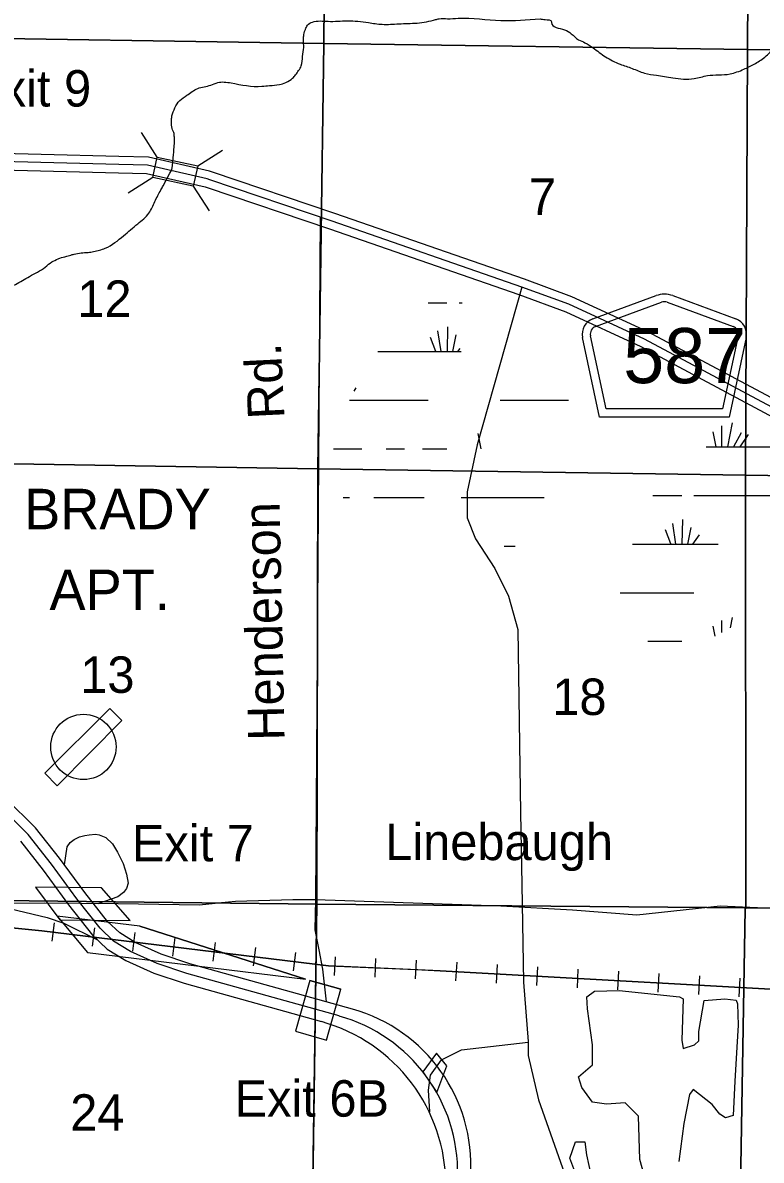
# Model space of a CAD drawing. Extents: x 380424 to 701066, y 1117407 to 1412949.
# Drawn here: x 475221 to 484334, y 1344614 to 1358647 of the extents above; entities that cross this region are included whole.
import ezdxf

# ---------------------------------------------------------------- set-up
doc = ezdxf.new("R2010")
doc.units = 0
for name, color, linetype in [('Airport Names', 7, 'Continuous'), ('Airports Landing Strip or Private Airport', 7, 'Continuous'), ('Bridges and Drawbridges Tollroads', 7, 'Continuous'), ('County Route Divided Highway Outline and Fill', 7, 'Continuous'), ('County Routes Highway Center Lines', 7, 'Continuous'), ('Lakes and Ponds', 7, 'Continuous'), ('Local Roads Paved', 7, 'Continuous'), ('Local Roads Related Text', 7, 'Continuous'), ('Masks for Road Features', 7, 'Continuous'), ('Narrow River Creek and Branch and Slough', 7, 'Continuous'), ('Railroads', 7, 'Continuous'), ('Roadshields County Roads', 7, 'Continuous'), ('Section Lines', 7, 'Continuous'), ('Section Numbers', 7, 'Continuous'), ('Swamps', 7, 'Continuous'), ('Toll Divided Highway Outline and Fill', 7, 'Continuous'), ('Toll Highway Center Lines', 7, 'Continuous'), ('Toll Ramps', 7, 'Continuous'), ('Tollroads Related Text', 7, 'Continuous'), ('Township  and Range lines', 7, 'Continuous')]:
    doc.layers.add(name, color=color, linetype=linetype)

msp = doc.modelspace()

# ---------------------------------------------------------------- linework, layer by layer
at = {"layer": 'Airports Landing Strip or Private Airport'}
msp.add_lwpolyline([(476295, 1350188), (475495, 1349388), (475646, 1349235), (476445, 1350038)], close=True, dxfattribs=at)
msp.add_circle((475970, 1349713), 403, dxfattribs=at)
at = {"layer": 'Bridges and Drawbridges Tollroads'}
for p, q in [((476880, 1356991), (476685, 1357295)), ((477381, 1356882), (477685, 1357077)), ((476826, 1356740), (476521, 1356545)), ((477326, 1356631), (477522, 1356327)), ((475646, 1347624), (476021, 1347176)), ((476666, 1347500), (478711, 1346847)), ((478763, 1346833), (479148, 1346725)), ((478587, 1346207), (478971, 1346095))]:
    msp.add_line(p, q, dxfattribs=at)
msp.add_lwpolyline([(477326, 1356631), (476826, 1356740), (476880, 1356991), (477381, 1356882)], close=True, dxfattribs=at)
at = {"layer": 'County Route Divided Highway Outline and Fill'}
for points in [[(468187, 1344128), (468328, 1351007), (468415, 1356515), (468416, 1356565), (468430, 1356637), (468462, 1356653), (469206, 1357022), (469401, 1357082), (469635, 1357105), (472145, 1357081), (472599, 1357076), (472779, 1357045), (473582, 1356925), (474333, 1356858), (474475, 1356847), (476404, 1356797), (476748, 1356789), (477471, 1356623), (477499, 1356614), (479006, 1356105), (481345, 1355293), (481921, 1355083), (482847, 1354654), (484840, 1353589)], [(484936, 1353765), (482936, 1354833), (481997, 1355268), (481413, 1355482), (479071, 1356294), (477561, 1356804), (477524, 1356816), (476773, 1356988), (476409, 1356997), (474485, 1357046)]]:
    msp.add_lwpolyline(points, dxfattribs=at)
at = {"layer": 'County Routes Highway Center Lines'}
msp.add_lwpolyline([(484888, 1353677), (482892, 1354744), (481959, 1355176), (481379, 1355387), (479038, 1356199), (477530, 1356709), (477498, 1356720), (476760, 1356889), (476407, 1356897), (474480, 1356946)], dxfattribs=at)
at = {"layer": 'Lakes and Ponds'}
for points in [[(482913, 1344343), (482836, 1344623), (482820, 1345160), (482657, 1345323), (482423, 1345308), (482252, 1345331), (482120, 1345510), (482081, 1345642), (482252, 1345790), (482252, 1346039), (482190, 1346483), (482182, 1346630), (482276, 1346700), (482579, 1346708), (483325, 1346630), (483372, 1346607), (483356, 1346094), (483372, 1345992), (483512, 1346039), (483566, 1346086), (483566, 1346202), (483629, 1346584), (483885, 1346607), (484025, 1346591), (484041, 1346545), (484048, 1346280), (484033, 1346008), (484010, 1345588), (483986, 1345168), (483893, 1345137), (483823, 1345183), (483730, 1345300), (483496, 1345487), (483450, 1345424), (483380, 1345067), (483318, 1344600)], [(482206, 1344016), (481972, 1344639), (482042, 1344841), (482159, 1344841), (482178, 1344683), (482264, 1344287)]]:
    msp.add_lwpolyline(points, dxfattribs=at)
at = {"layer": 'Local Roads Paved'}
for points in [[(478890, 1356250), (478832, 1347827), (478827, 1347457), (478873, 1347212), (478919, 1346972), (478964, 1346569)], [(481379, 1355387), (480829, 1353439), (480704, 1352859), (480704, 1352540), (480807, 1352279), (481045, 1351915), (481216, 1351573), (481330, 1351164), (481364, 1348900), (481379, 1348015), (481402, 1346812), (481459, 1346080), (481459, 1345908), (481585, 1345358), (482352, 1343194)], [(484931, 1347701), (483827, 1347748), (482801, 1347639), (482007, 1347701), (481121, 1347748), (478835, 1347826), (478555, 1347826), (477846, 1347807), (477673, 1347788), (477401, 1347760), (476399, 1347776), (475496, 1347784), (472550, 1347780)]]:
    msp.add_lwpolyline(points, dxfattribs=at)
at = {"layer": 'Masks for Road Features'}
for points in [[(475380, 1347984), (475679, 1347582), (476549, 1347573), (476195, 1347977)], [(475646, 1347624), (476021, 1347176), (478711, 1346847), (476666, 1347500)], [(478763, 1346833), (478587, 1346207), (478971, 1346095), (479148, 1346725)], [(480329, 1345937), (480160, 1345704), (480330, 1345450), (480456, 1345778)]]:
    msp.add_lwpolyline(points, close=True, dxfattribs=at)
at = {"layer": 'Narrow River Creek and Branch and Slough'}
msp.add_lwpolyline([(476955, 1356635), (477037, 1356792), (477063, 1356834), (477068, 1356888), (477082, 1357024)], dxfattribs=at)
for points in [[(481605, 1358697), (481668, 1358686), (481747, 1358660), (481747, 1358649), (481906, 1358560), (481990, 1358512), (482080, 1358438), (482159, 1358401), (482259, 1358338), (482413, 1358227), (482592, 1358137), (482740, 1358084), (482893, 1358026), (483041, 1358000), (483242, 1357968), (483506, 1357958), (483669, 1357995), (483949, 1358016), (484118, 1358074), (484245, 1358137), (484377, 1358222), (484509, 1358354), (484625, 1358470), (484731, 1358639), (484831, 1358892), (484895, 1359061), (484947, 1359283), (484953, 1359579), (484963, 1359743), (484979, 1359954), (485027, 1360218), (485122, 1360434), (485159, 1360503), (485217, 1360603), (485296, 1360699), (485344, 1360741), (485449, 1360836), (485549, 1360873), (485655, 1360936), (485724, 1360963), (485829, 1361021), (485893, 1361068), (486056, 1361216)], [(477082, 1357024), (477095, 1357197), (477095, 1357218), (477089, 1357250), (477089, 1357271), (477089, 1357282), (477079, 1357308), (477058, 1357382), (477058, 1357456), (477063, 1357498), (477100, 1357599), (477158, 1357688), (477248, 1357752), (477380, 1357836), (477543, 1357878), (477628, 1357910), (477792, 1357905), (478172, 1357863), (478267, 1357873), (478388, 1357884), (478468, 1357910), (478552, 1357963), (478589, 1358005), (478626, 1358058), (478658, 1358116), (478674, 1358232), (478689, 1358343), (478684, 1358438), (478689, 1358486), (478705, 1358554), (478721, 1358591), (478737, 1358618), (478795, 1358655), (478990, 1358665), (479228, 1358671), (479487, 1358649), (479656, 1358628), (479862, 1358634), (480089, 1358644), (480316, 1358686), (480358, 1358697), (480464, 1358697), (480596, 1358702), (481119, 1358676), (481605, 1358697)], [(474358, 1355318), (474628, 1355344), (474713, 1355349), (474818, 1355359), (474977, 1355370), (475130, 1355418), (475304, 1355518), (475500, 1355634), (475579, 1355697), (475658, 1355734), (475679, 1355745), (475764, 1355766), (475832, 1355787), (475854, 1355792), (475943, 1355808), (476028, 1355814), (476096, 1355824), (476239, 1355866), (476466, 1356020), (476640, 1356167), (476778, 1356299), (476852, 1356442), (476926, 1356585), (476955, 1356635)]]:
    msp.add_spline(points, degree=3, dxfattribs=at)
at = {"layer": 'Railroads'}
for p, q in [((475610, 1347543), (475582, 1347315)), ((476106, 1347483), (476079, 1347254)), ((476603, 1347422), (476575, 1347194)), ((477099, 1347361), (477071, 1347133)), ((477595, 1347301), (477567, 1347072)), ((478092, 1347240), (478064, 1347012)), ((478588, 1347179), (478560, 1346951)), ((479076, 1347125), (479066, 1346895)), ((479575, 1347103), (479565, 1346873)), ((480075, 1347081), (480065, 1346851)), ((480576, 1347056), (480563, 1346826)), ((481075, 1347028), (481062, 1346799)), ((481574, 1347000), (481561, 1346771)), ((482073, 1346973), (482061, 1346743)), ((482573, 1346945), (482560, 1346715)), ((483072, 1346917), (483059, 1346688)), ((483571, 1346889), (483558, 1346660)), ((484070, 1346862), (484057, 1346632))]:
    msp.add_line(p, q, dxfattribs=at)
for points in [[(497765, 1345531), (492680, 1345890), (485559, 1346664), (480374, 1346952), (478995, 1347014), (475456, 1347446), (474174, 1347570), (467836, 1347590), (460197, 1347477), (448777, 1347312), (444106, 1347261)], [(474103, 1347570), (474174, 1347570), (475456, 1347446), (478995, 1347014), (480070, 1346966)], [(480070, 1346966), (480374, 1346952), (485559, 1346664), (486059, 1346609)]]:
    msp.add_lwpolyline(points, dxfattribs=at)
at = {"layer": 'Roadshields County Roads'}
for p, q in [((482256, 1354994), (483036, 1355281)), ((482291, 1354901), (483105, 1355200)), ((483174, 1355200), (483986, 1354901)), ((483243, 1355281), (484021, 1354995)), ((482340, 1353783), (482130, 1354765)), ((482421, 1353883), (482228, 1354786)), ((484050, 1354786), (483856, 1353883)), ((484147, 1354765), (483937, 1353783)), ((483937, 1353783), (482340, 1353783)), ((483856, 1353883), (482421, 1353883))]:
    msp.add_line(p, q, dxfattribs=at)
for centre, radius, start, end in [((483139, 1354999), 300, 69.827, 110.173), ((483139, 1355106), 100, 69.827, 110.173), ((482325, 1354807), 200, 110.173, 192.0999), ((483952, 1354807), 200, 347.9001, 69.827), ((482325, 1354807), 100, 110.173, 192.0999), ((483952, 1354807), 100, 347.9001, 69.827)]:
    msp.add_arc(centre, radius, start, end, dxfattribs=at)
at = {"layer": 'Section Lines'}
for points in [[(478626, 1363959), (478787, 1363956), (478981, 1363956), (478936, 1358393), (473663, 1358474), (473689, 1364050)], [(484198, 1363867), (484198, 1363851), (484164, 1358317), (478936, 1358393), (478981, 1363956), (484075, 1363868)], [(489416, 1363802), (489403, 1358280), (484164, 1358317), (484198, 1363851), (484198, 1363867)], [(478936, 1358393), (478861, 1353143), (473600, 1353229), (473663, 1358458), (473663, 1358474)], [(484164, 1358317), (484141, 1353066), (478861, 1353143), (478936, 1358393)], [(489403, 1358280), (489398, 1358266), (489415, 1352986), (484141, 1353066), (484164, 1358317)], [(478861, 1353143), (478851, 1347775), (473518, 1347837), (473600, 1353229)], [(484141, 1353066), (484143, 1347730), (478851, 1347775), (478861, 1353143)], [(489415, 1352986), (489323, 1347658), (484143, 1347730), (484141, 1353066)], [(478851, 1347775), (478773, 1342386), (473410, 1342509), (473518, 1347837)], [(484143, 1347730), (484135, 1347716), (484045, 1342342), (478773, 1342386), (478851, 1347775)], [(489323, 1347658), (489333, 1347647), (489303, 1342299), (484045, 1342342), (484135, 1347716), (484143, 1347730)]]:
    msp.add_lwpolyline(points, close=True, dxfattribs=at)
at = {"layer": 'Swamps'}
for p, q in [((480320, 1354593), (480254, 1354765)), ((480383, 1354592), (480343, 1354845)), ((480461, 1354592), (480467, 1354895)), ((480528, 1354591), (480571, 1354797)), ((483844, 1353675), (483844, 1353416)), ((483977, 1353711), (483918, 1353416)), ((480837, 1353578), (480874, 1353392)), ((483736, 1353602), (483773, 1353416)), ((484086, 1353590), (483992, 1353416)), ((484171, 1353566), (484071, 1353417)), ((479705, 1353392), (479931, 1353392)), ((480155, 1353392), (480455, 1353392)), ((483053, 1352816), (483353, 1352816)), ((483503, 1352816), (484553, 1352816)), ((479555, 1352792), (480155, 1352792)), ((483360, 1352216), (483365, 1352520)), ((483219, 1352217), (483153, 1352390)), ((483281, 1352216), (483242, 1352470)), ((483427, 1352216), (483470, 1352422)), ((483489, 1352216), (483573, 1352329)), ((483053, 1352216), (483803, 1352216)), ((483053, 1351616), (483503, 1351616)), ((483053, 1351016), (483353, 1351016))]:
    msp.add_line(p, q, dxfattribs=at)
for points in [[(480225, 1355192), (480455, 1355192)], [(480605, 1355192), (480643, 1355192)], [(480590, 1354591), (480619, 1354630)], [(479605, 1354592), (480155, 1354592)], [(480155, 1354592), (480632, 1354592)], [(479331, 1354145), (479307, 1354103)], [(479255, 1353992), (480155, 1353992)], [(480155, 1353992), (480225, 1353992)], [(481114, 1353992), (481955, 1353992)], [(479056, 1353392), (479405, 1353392)], [(483653, 1353416), (484980, 1353416)], [(482997, 1352816), (483053, 1352816)], [(479174, 1352792), (479255, 1352792)], [(480155, 1352792), (480174, 1352792)], [(480631, 1352792), (481655, 1352792)], [(481163, 1352192), (481299, 1352192)], [(482747, 1352216), (483053, 1352216)], [(482595, 1351616), (483053, 1351616)], [(483844, 1351275), (483844, 1351125)], [(483977, 1351311), (483951, 1351182)], [(483736, 1351202), (483760, 1351081)], [(482934, 1351016), (483053, 1351016)]]:
    msp.add_lwpolyline(points, dxfattribs=at)
at = {"layer": 'Toll Divided Highway Outline and Fill'}
for points in [[(479289, 1346478), (477285, 1347038), (476928, 1347157), (476610, 1347299), (476419, 1347419), (476269, 1347561), (475988, 1347917), (475674, 1348343), (475380, 1348717), (475013, 1349076)], [(475194, 1348550), (475475, 1348192), (475788, 1347767), (476084, 1347392), (476265, 1347220), (476492, 1347078), (476837, 1346923), (477212, 1346798), (478908, 1346325)]]:
    msp.add_lwpolyline(points, dxfattribs=at)
for centre, radius, start in [((478751, 1344552), 2000, 356.4055), ((478343, 1344302), 2100, 359.8609)]:
    msp.add_arc(centre, radius, start, 74.3994, dxfattribs=at)
at = {"layer": 'Toll Highway Center Lines'}
msp.add_lwpolyline([(479126, 1346394), (477248, 1346918), (476882, 1347040), (476551, 1347188), (476342, 1347319), (476176, 1347476), (475889, 1347841), (475575, 1348268), (475287, 1348634), (474921, 1348990)], dxfattribs=at)
msp.add_arc((478588, 1344467), 2000, 358.6127, 74.3994, dxfattribs=at)
at = {"layer": 'Toll Ramps'}
for points in [[(475737, 1348258), (475771, 1348481), (475806, 1348536), (475857, 1348572), (475920, 1348603), (475987, 1348619), (476039, 1348627), (476119, 1348636), (476166, 1348628), (476247, 1348595), (476330, 1348516), (476389, 1348414), (476460, 1348276), (476503, 1348142), (476523, 1348032), (476503, 1347965), (476464, 1347918), (476393, 1347863), (476149, 1347778)], [(474795, 1347783), (475522, 1347607), (475730, 1347539), (476145, 1347334)], [(480243, 1345212), (480228, 1345480), (480254, 1345664), (480387, 1345854), (480634, 1345975), (481459, 1346071)]]:
    msp.add_lwpolyline(points, dxfattribs=at)
at = {"layer": 'Township  and Range lines'}
for p, q in [((478981, 1363956), (478936, 1358393)), ((478936, 1358393), (478861, 1353143)), ((478861, 1353143), (478851, 1347775)), ((478851, 1347775), (478773, 1342386))]:
    msp.add_line(p, q, dxfattribs=at)

# ---------------------------------------------------------------- texts
at = {"layer": 'Airport Names'}
for s, p in [('BRADY', (475238, 1352398)), ('APT.', (475551, 1351402))]:
    msp.add_text(s, height=500, rotation=0.0006, dxfattribs=at).set_placement(p)
at = {"layer": 'Local Roads Related Text'}
for s, rotation, p in [('Rd.', 92.7929, (478452, 1353768)), ('Henderson', 91.2212, (478453, 1349794)), ('Linebaugh', 0.0001, (479694, 1348317))]:
    msp.add_text(s, height=450, rotation=rotation, dxfattribs=at).set_placement(p)
at = {"layer": 'Roadshields County Roads'}
msp.add_text('587', height=680, dxfattribs=at).set_placement((482631, 1354201))
at = {"layer": 'Section Numbers'}
for s, p in [('7', (481467, 1356276)), ('12', (475895, 1355019)), ('13', (475931, 1350380)), ('18', (481756, 1350107)), ('24', (475807, 1344978))]:
    msp.add_text(s, height=450, dxfattribs=at).set_placement(p)
at = {"layer": 'Tollroads Related Text'}
for s, p in [('Exit 9', (474561, 1357613)), ('Exit 7', (476569, 1348302)), ('Exit 6B', (477835, 1345152))]:
    msp.add_text(s, height=450, dxfattribs=at).set_placement(p)

doc.saveas('drawing.dxf')
